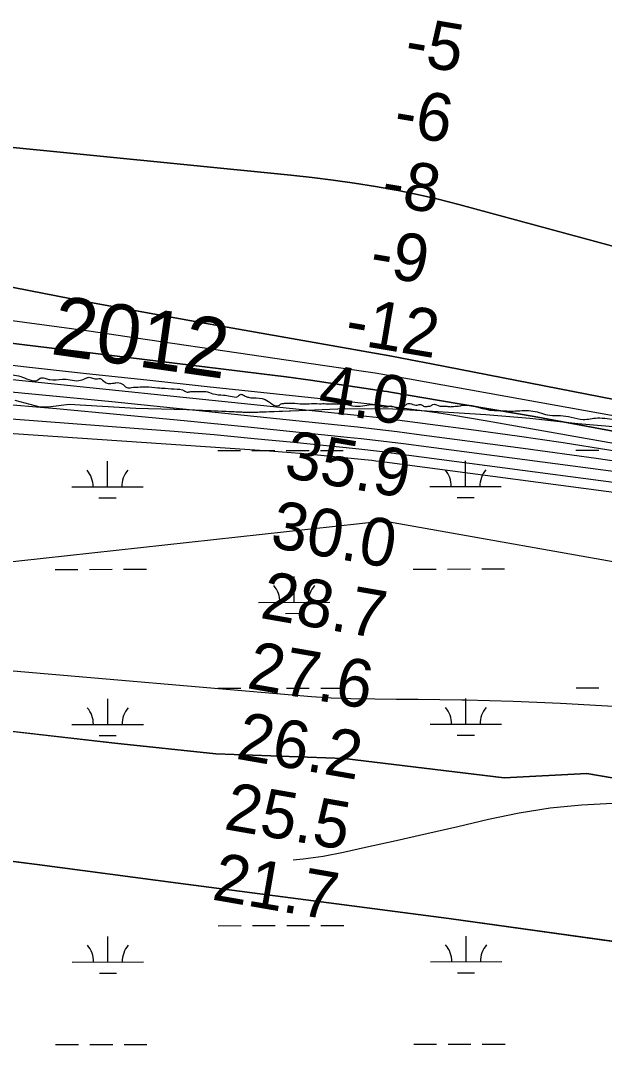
# Model space of a CAD drawing. Extents: x 3297753 to 3335611, y 652252 to 677623.
# Drawn here: x 3331697 to 3332516, y 668736 to 670170 of the extents above; entities that cross this region are included whole.
import ezdxf

# ---------------------------------------------------------------- set-up
doc = ezdxf.new("R2010")
doc.units = 0
for name, color, linetype in [('V-RIVR-EDGE', 7, 'Continuous'), ('V-RIVR-IDEN', 7, 'Continuous'), ('V-RIVR-RANG', 7, 'Continuous'), ('V-SITE-VEGE', 7, 'Continuous'), ('V-TOPO-DPTH', 7, 'Continuous'), ('V-TOPO-MAJR', 7, 'Continuous'), ('V-TOPO-MINR', 7, 'Continuous'), ('V-TOPO-SHOR', 7, 'Continuous'), ('V-TOPO-WATR', 7, 'Continuous'), ('V-WETL-SWMP', 7, 'Continuous')]:
    doc.layers.add(name, color=color, linetype=linetype)

msp = doc.modelspace()

# ---------------------------------------------------------------- linework, layer by layer
at = {"layer": 'V-RIVR-EDGE'}
msp.add_spline([(3327879, 670102.9), (3327909.3, 670104.9), (3327926.7, 670106.1), (3327962.3, 670106.8), (3327996.3, 670108), (3328015, 670108.8), (3328042.3, 670105), (3328062.6, 670102.9), (3328094.5, 670098.6), (3328101.6, 670103.6), (3328106.1, 670108.1), (3328109.9, 670108.1), (3328113.2, 670105.6), (3328121.1, 670103.6), (3328140.9, 670101), (3328178.7, 670099.7), (3328196.1, 670097.6), (3328207.2, 670094.6), (3328211, 670092.1), (3328225.9, 670091.3), (3328237.1, 670091.2), (3328253.7, 670091.6), (3328283.9, 670090.3), (3328309.2, 670091.5), (3328328.3, 670093.5), (3328353.1, 670093.9), (3328373.9, 670092.6), (3328397.1, 670089.6), (3328436.4, 670086.6), (3328470, 670085.7), (3328495.3, 670084.8), (3328529.3, 670084.3), (3328562.9, 670085.9), (3328581.9, 670085.4), (3328597.2, 670084.6), (3328612.6, 670082), (3328629.2, 670079.9), (3328651.1, 670076.5), (3328668.9, 670073.6), (3328716.2, 670069.3), (3328740.2, 670068.4), (3328772.9, 670065), (3328798.2, 670063.7), (3328814, 670061.6), (3328843, 670058.2), (3328884.4, 670051.1), (3328947.8, 670045.6), (3328986.8, 670040.1), (3329014.5, 670034.6), (3329039.8, 670029.6), (3329079.1, 670019.1), (3329124.7, 670008.6), (3329210.5, 669992.7), (3329241.5, 669987.2), (3329286.7, 669980.1), (3329317.8, 669975.4), (3329352.6, 669971.2), (3329396.9, 669965.3), (3329465.7, 669959.7), (3329492.6, 669954.3), (3329527, 669948.8), (3329556, 669942.9), (3329583.8, 669936.2), (3329600.3, 669930), (3329611.5, 669928.7), (3329625.2, 669928.2), (3329648.8, 669927.8), (3329666.6, 669926.1), (3329693.2, 669922.7), (3329774.8, 669908.4), (3329850.2, 669893.7), (3329890, 669886.5), (3329918.9, 669879.8), (3329941.3, 669876.5), (3329962, 669873.1), (3329989.8, 669871), (3330069.4, 669864.5), (3330091.7, 669861.6), (3330120.7, 669856.1), (3330141.9, 669852.8), (3330170.9, 669851), (3330191.6, 669850.2), (3330212.3, 669849.7), (3330238.4, 669846.3), (3330274.1, 669840.4), (3330355.3, 669822.4), (3330381.4, 669820.3), (3330431.1, 669814.7), (3330464.7, 669813.8), (3330513.6, 669809.2), (3330561.2, 669805.7), (3330584, 669804), (3330637.1, 669801), (3330674.4, 669799.6), (3330707.9, 669797.9), (3330749.8, 669792.4), (3330780.4, 669789.8), (3330809, 669786.9), (3330831.4, 669784.7), (3330848.4, 669785.9), (3330866.6, 669789.6), (3330884.9, 669794.6), (3330893.6, 669794.1), (3330906.9, 669793.7), (3330923.4, 669790.7), (3330940.4, 669781.6), (3330946.6, 669780.7), (3330953.3, 669780.3), (3330958.2, 669786.9), (3330962, 669787.7), (3330965.7, 669787.3), (3330967.8, 669783.2), (3330973.1, 669769.5), (3330975.6, 669767), (3330981, 669764.5), (3330984.7, 669767.4), (3330987.6, 669774), (3330991.8, 669777.3), (3331000.1, 669777.7), (3331005.5, 669778.1), (3331011.3, 669781.4), (3331022.1, 669785.1), (3331023.7, 669785.5), (3331026.2, 669782.2), (3331030.3, 669776.4), (3331038.6, 669776.4), (3331044.4, 669776.8), (3331050.2, 669778), (3331054.8, 669778.8), (3331068.9, 669778.4), (3331079.3, 669779.2), (3331088, 669778.7), (3331096.7, 669779.5), (3331100.4, 669778.7), (3331108.2, 669771.2), (3331113.2, 669771.2), (3331121.1, 669772.8), (3331128.1, 669773.6), (3331143.9, 669769), (3331154.7, 669769.9), (3331158.4, 669767.8), (3331164.6, 669760.3), (3331169.6, 669760.3), (3331175.8, 669762.8), (3331180.3, 669762.7), (3331192.8, 669759.4), (3331206, 669756), (3331214.7, 669757.7), (3331223.9, 669763.5), (3331225.9, 669763), (3331237.5, 669752.7), (3331238.8, 669753.1), (3331240, 669760.1), (3331242.5, 669760.5), (3331250.4, 669755.1), (3331256.2, 669749.3), (3331262.4, 669748.4), (3331263.6, 669752.6), (3331269, 669755.1), (3331274.8, 669753.4), (3331290.1, 669744.6), (3331296.8, 669744.6), (3331310.9, 669739.6), (3331321.6, 669738.8), (3331332.4, 669738.3), (3331340.7, 669732.5), (3331349, 669731.2), (3331362.2, 669732), (3331368.9, 669729.1), (3331376.3, 669727.4), (3331379.6, 669728.7), (3331384.2, 669733.2), (3331397.5, 669728.6), (3331436.8, 669724.4), (3331469.1, 669717.3), (3331474.5, 669712.3), (3331486.1, 669701.9), (3331496.4, 669696.1), (3331511.8, 669694.4), (3331531.7, 669691.4), (3331557.3, 669686.8), (3331578.1, 669685.1), (3331588.4, 669685.1), (3331603.3, 669680.9), (3331608.7, 669678.4), (3331618.2, 669678.8), (3331625.7, 669676.3), (3331636.1, 669675.8), (3331657.2, 669675.8), (3331666.3, 669676.6), (3331680.4, 669674.5), (3331691.6, 669672.8), (3331702.8, 669669.4), (3331714.4, 669665.3), (3331719.8, 669665.7), (3331726, 669669.4), (3331732.6, 669668.5), (3331738, 669666.9), (3331755.8, 669667.6), (3331766.6, 669666.8), (3331779, 669665.5), (3331787.7, 669668.4), (3331791.9, 669670), (3331794.8, 669670), (3331801.4, 669667.9), (3331808.5, 669668.3), (3331815.5, 669663.4), (3331821.7, 669661.3), (3331825.9, 669661.7), (3331830.8, 669662.5), (3331839.1, 669661.2), (3331846.2, 669655.8), (3331852.4, 669655.8), (3331864.8, 669656.6), (3331872.3, 669657), (3331889.7, 669655.3), (3331900, 669654.9), (3331916.6, 669653.6), (3331924.1, 669652.7), (3331930.7, 669649.4), (3331935.7, 669650.2), (3331941.5, 669650.2), (3331948.1, 669650.2), (3331956.8, 669650.2), (3331966.8, 669647.2), (3331981.7, 669645.1), (3331990.8, 669643.9), (3332001.6, 669643.4), (3332005.7, 669646.3), (3332010.3, 669644.6), (3332016.5, 669642.1), (3332023.1, 669641.3), (3332039.7, 669639.2), (3332059.1, 669630.8), (3332062.5, 669632.9), (3332067, 669633.7), (3332073.7, 669634.1), (3332089, 669633.2), (3332101.4, 669633.2), (3332115.9, 669633.2), (3332125.1, 669633.2), (3332139.6, 669633.1), (3332150.3, 669632.7), (3332166.5, 669629.7), (3332179.8, 669630.5), (3332191, 669632.2), (3332200.1, 669630.1), (3332207.1, 669628.8), (3332212.9, 669629.2), (3332215.8, 669630), (3332219.5, 669629.2), (3332232.4, 669626.7), (3332234.9, 669629.2), (3332239, 669632.9), (3332244.8, 669632.9), (3332253.1, 669631.2), (3332258.1, 669632), (3332261.8, 669629.9), (3332268.5, 669629.5), (3332273, 669630.7), (3332275.1, 669632), (3332285, 669629.9), (3332290.8, 669629.8), (3332293.3, 669629.8), (3332298.3, 669629), (3332303.7, 669629.4), (3332312.8, 669630.2), (3332314.5, 669630.6), (3332354.7, 669624.3), (3332366.7, 669623.4), (3332390.7, 669623), (3332415.2, 669622.9), (3332438.8, 669617), (3332453.7, 669616.6), (3332468.6, 669614.5), (3332485.6, 669611.1), (3332505.5, 669613.2), (3332519.2, 669612.3), (3332550.3, 669608.5), (3332567.6, 669604.7), (3332646, 669592.5), (3332665, 669588.3), (3332709.7, 669577), (3332735, 669570.3), (3332776, 669559.4), (3332815.4, 669549.4), (3332854.3, 669540.6), (3332875, 669535.1), (3332887.9, 669534.7), (3332914.8, 669526.8), (3332960.8, 669517.9), (3332988.5, 669515.4), (3333017.1, 669512), (3333049.9, 669503.2), (3333078, 669496.1), (3333131.5, 669481.5), (3333169.6, 669468.9), (3333225.5, 669452.2), (3333307.1, 669428), (3333339.8, 669421.3), (3333351, 669420.8), (3333373.8, 669415), (3333402.3, 669404.1), (3333408.5, 669402.3)], degree=3, dxfattribs=at)
at = {"layer": 'V-SITE-VEGE'}
for p, q in [((3331689.1, 669638.2), (3331723.9, 669628.6)), ((3331723.9, 669628.6), (3331739.7, 669629)), ((3331739.7, 669629), (3331765.2, 669632.6)), ((3331765.2, 669632.6), (3331858.5, 669626.7)), ((3331858.5, 669626.7), (3331930.1, 669624.9)), ((3332087.3, 669623.5), (3332152.4, 669626.3)), ((3332152.4, 669626.3), (3332218.8, 669626.1)), ((3332218.8, 669626.1), (3332274.5, 669622.9)), ((3331930.1, 669624.9), (3332018.2, 669621.1)), ((3332018.2, 669621.1), (3332087.3, 669623.5)), ((3332274.5, 669622.9), (3332349, 669618)), ((3332349, 669618), (3332410.8, 669612.8)), ((3332410.8, 669612.8), (3332477.9, 669605.5)), ((3332477.9, 669605.5), (3332533.4, 669600.8)), ((3331829.2, 669157.8), (3331650.3, 669178.1)), ((3331970.7, 669142.7), (3331829.2, 669157.8)), ((3332150.7, 669136.3), (3331970.7, 669142.7)), ((3332374.7, 669109.4), (3332150.7, 669136.3)), ((3332490.8, 669115.4), (3332374.7, 669109.4)), ((3332648.1, 669088.3), (3332490.8, 669115.4)), ((3331395.1, 669029.1), (3331720.2, 668987.6)), ((3331720.2, 668987.6), (3331917.8, 668961.5)), ((3331917.8, 668961.5), (3332297.4, 668912.1)), ((3332297.4, 668912.1), (3332714.4, 668854.3))]:
    msp.add_line(p, q, dxfattribs=at)
at = {"layer": 'V-TOPO-DPTH'}
for points in [[(3331508.2, 670009.5), (3332076, 669953.1), (3332105.7, 669949.8), (3332135.4, 669946.2), (3332165, 669942), (3332194.5, 669937.5), (3332223.9, 669932.2), (3332253.2, 669926.3), (3332282.3, 669919.5), (3332311.3, 669912.1), (3332761.8, 669790.3)], [(3333408, 669731.9), (3333256.8, 669692.7), (3333233.5, 669694.1), (3333210.3, 669696.6), (3333117.2, 669710.5), (3333107.8, 669712), (3333098.5, 669713.6), (3333089.1, 669715.3), (3333079.8, 669717.2), (3332985.7, 669736.8), (3332929.4, 669749), (3332873.4, 669761.9), (3332817.5, 669775.8), (3332761.8, 669790.3), (3332311.3, 669912.1), (3332282.3, 669919.5), (3332253.2, 669926.3), (3332223.9, 669932.2), (3332194.5, 669937.5), (3332165, 669942), (3332135.4, 669946.2), (3332105.7, 669949.8), (3332076, 669953.1), (3331508.2, 670009.5)], [(3333043.4, 669538.8), (3332272.9, 669688.9), (3332243.7, 669694.5), (3332214.6, 669700), (3332185.4, 669705.3), (3332156.1, 669710.5), (3331946.8, 669747.4), (3331867.3, 669761.7), (3331787.8, 669776.4), (3331708.5, 669791.5), (3331629.2, 669807)], [(3333043.4, 669538.8), (3332272.9, 669688.9), (3332243.7, 669694.5), (3332214.6, 669700), (3332185.4, 669705.3), (3332156.1, 669710.5), (3331946.8, 669747.4), (3331867.3, 669761.7), (3331787.8, 669776.4), (3331708.5, 669791.5), (3331629.2, 669807)], [(3331499.9, 669740.5), (3332000.5, 669679.4), (3332034.9, 669675.1), (3332069.2, 669670.6), (3332103.5, 669665.9), (3332137.7, 669661), (3332196.9, 669652.3), (3332201.5, 669651.6), (3332206.2, 669650.9), (3332210.8, 669650.2), (3332215.4, 669649.4), (3332311.7, 669633.2), (3332364.4, 669624.2), (3332417.1, 669615), (3332469.7, 669605.5), (3332522.3, 669595.8), (3332993.4, 669507.5), (3333022.5, 669501.8), (3333051.5, 669495.9), (3333080.4, 669489.6), (3333109.3, 669483.1), (3333408.4, 669413.4)], [(3333408.4, 669413.4), (3333109.3, 669483.1), (3333080.4, 669489.6), (3333051.5, 669495.9), (3333022.5, 669501.8), (3332993.4, 669507.5), (3332522.3, 669595.8), (3332469.7, 669605.5), (3332417.1, 669615), (3332364.4, 669624.2), (3332311.7, 669633.2), (3332215.4, 669649.4), (3332210.8, 669650.2), (3332206.2, 669650.9), (3332201.5, 669651.6), (3332196.9, 669652.3), (3332137.7, 669661), (3332103.5, 669665.9), (3332069.2, 669670.6), (3332034.9, 669675.1), (3332000.5, 669679.4), (3331499.9, 669740.5)], [(3331604.2, 669675.4), (3332128.2, 669621.5), (3332164, 669617.7), (3332199.8, 669613.7), (3332235.6, 669609.3), (3332271.3, 669604.7), (3332328.7, 669597.2), (3332393.1, 669588.2), (3332457.4, 669578.8), (3332521.5, 669568.5), (3332585.6, 669557.7), (3333009, 669483.4), (3333028.1, 669479.9), (3333047.2, 669476.2), (3333066.2, 669472.1), (3333085.2, 669467.9), (3333270.1, 669425), (3333350.1, 669405.9), (3333408.5, 669391.3), (3333408.4, 669413.4)]]:
    msp.add_lwpolyline(points, dxfattribs=at)
at = {"layer": 'V-TOPO-MAJR'}
for points in [[(3331512.2, 669625.1), (3331856.5, 669599.1), (3331912.4, 669594.6), (3331968.4, 669589.9), (3332024.3, 669584.6), (3332080.2, 669579.1), (3332167.1, 669570.2), (3332179.5, 669568.9), (3332191.9, 669567.5), (3332204.2, 669566), (3332216.6, 669564.4), (3332804, 669487)], [(3332667.4, 669201.1), (3332454, 669213.2), (3332420.7, 669214.9), (3332387.5, 669216.3), (3332354.2, 669217.2), (3332320.9, 669217.9), (3332315.3, 669217.9), (3332284.8, 669218.4), (3332254.3, 669218.8), (3332223.9, 669219.1), (3332193.4, 669219.5), (3332160, 669219.9), (3332146.2, 669220.2), (3332132.5, 669220.8), (3332118.7, 669221.6), (3332105, 669222.6), (3331659.4, 669260.9)]]:
    msp.add_lwpolyline(points, dxfattribs=at)
at = {"layer": 'V-TOPO-MINR'}
for points in [[(3333408, 669731.9), (3333256.8, 669692.7), (3333233.5, 669694.1), (3333210.3, 669696.6), (3333117.2, 669710.5), (3333107.8, 669712), (3333098.5, 669713.6), (3333089.1, 669715.3), (3333079.8, 669717.2), (3332985.7, 669736.8), (3332929.4, 669749), (3332873.4, 669761.9), (3332817.5, 669775.8), (3332761.8, 669790.3), (3332311.3, 669912.1), (3332282.3, 669919.5), (3332253.2, 669926.3), (3332223.9, 669932.2), (3332194.5, 669937.5), (3332165, 669942), (3332135.4, 669946.2), (3332105.7, 669949.8), (3332076, 669953.1), (3331508.2, 670009.5)], [(3331629.2, 669807), (3331708.5, 669791.5), (3331787.8, 669776.4), (3331867.3, 669761.7), (3331946.8, 669747.4), (3332156.1, 669710.5), (3332185.4, 669705.3), (3332214.6, 669700), (3332243.7, 669694.5), (3332272.9, 669688.9), (3333043.4, 669538.8)], [(3331660.4, 669753), (3331726.7, 669744.3), (3331792.8, 669735.1), (3331859, 669725.6), (3332177.7, 669678.7), (3332193.9, 669676.3), (3332210.1, 669673.7), (3332226.2, 669671), (3332242.3, 669668.1), (3332641.9, 669595.9), (3332711, 669583), (3332780, 669569.8), (3332848.8, 669556), (3332917.6, 669541.7), (3332981.1, 669528.2), (3333018.1, 669520.2), (3333055, 669512), (3333091.8, 669503.5), (3333128.6, 669494.7), (3333408.4, 669426.9)], [(3331620.8, 669694.5), (3331705.3, 669685), (3331789.7, 669675.6), (3331874.2, 669666.4), (3331958.7, 669657.3), (3332153.1, 669636.5), (3332178, 669633.8), (3332202.8, 669630.9), (3332227.5, 669627.8), (3332252.3, 669624.6), (3332277, 669621.2), (3332301.7, 669617.5), (3332326.4, 669613.5), (3332351, 669609.3), (3333001.8, 669494.2), (3333025.5, 669489.8), (3333049.2, 669485.2), (3333072.7, 669480.2), (3333096.3, 669474.9), (3333408.5, 669402.8)], [(3331604.2, 669675.4), (3332128.2, 669621.5), (3332164, 669617.7), (3332199.8, 669613.7), (3332235.6, 669609.3), (3332271.3, 669604.7), (3332328.7, 669597.2), (3332393.1, 669588.2), (3332457.4, 669578.8), (3332521.5, 669568.5), (3332585.6, 669557.7), (3333009, 669483.4), (3333028.1, 669479.9), (3333047.2, 669476.2), (3333066.2, 669472.1), (3333085.2, 669467.9), (3333270.1, 669425), (3333350.1, 669405.9), (3333408.5, 669391.3)], [(3331635.4, 669654.6), (3331698.6, 669648.6), (3331761.8, 669642.4), (3331825, 669636.1), (3332141.8, 669603.6), (3332169.4, 669600.7), (3332197.1, 669597.5), (3332224.7, 669594.2), (3332252.2, 669590.7), (3332401.5, 669571), (3332503.6, 669556.9), (3332605.5, 669542), (3332707.3, 669525.8), (3332808.9, 669508.7), (3333016.1, 669472.7), (3333030.7, 669470), (3333045.3, 669467.2), (3333059.8, 669464.1), (3333074.2, 669460.9), (3333189.9, 669434), (3333262, 669416.6), (3333334, 669398.7), (3333405.7, 669379.7), (3333408.5, 669378.9)], [(3331657.9, 669633.9), (3331747.4, 669626.2), (3331836.9, 669618.2), (3331926.3, 669609.7), (3332015.7, 669600.8), (3332154.8, 669586.5), (3332174.6, 669584.4), (3332194.4, 669582.2), (3332214.2, 669579.8), (3332234, 669577.2), (3332598.7, 669529.2)], [(3332189.5, 669553.5), (3332184.2, 669554.1), (3332179, 669554.7), (3332141.8, 669558.5), (3332117.9, 669560.8), (3332094, 669563), (3332070.1, 669564.9), (3332046.2, 669566.7), (3331452.1, 669606.9)], [(3333408.6, 669327.9), (3333060.8, 669435.1), (3333056.5, 669436.3), (3333052.3, 669437.3), (3333048, 669438.4), (3333041.2, 669440), (3333039.4, 669440.4), (3333037.7, 669440.7), (3333026.8, 669442.5), (3333020.5, 669443.6), (3333014.2, 669444.6), (3333007.9, 669445.5), (3333001.5, 669446.3), (3332200, 669552.2), (3332194.8, 669552.9), (3332189.5, 669553.5)], [(3331523.8, 669394.4), (3332206.1, 669469.3), (3332590.6, 669401), (3332661.1, 669388), (3332731.6, 669374.4), (3332801.8, 669359.9), (3332871.9, 669344.8), (3332941.6, 669329.2), (3332976.7, 669321.2), (3333011.8, 669312.9), (3333046.7, 669304.2), (3333081.6, 669295.3), (3333408.7, 669209.2)], [(3332527, 669073.4), (3332483, 669070.8), (3332439.3, 669066.5), (3332395.9, 669059.5), (3332352.8, 669050.7), (3332309.8, 669040.7), (3332266.7, 669030.8), (3332223.7, 669021.1), (3332180.6, 669011.5), (3332149.5, 669004.6), (3332121.3, 668999.2), (3332093.1, 668995.1), (3332079.1, 668993.9)]]:
    msp.add_lwpolyline(points, dxfattribs=at)
at = {"layer": 'V-TOPO-SHOR'}
for points in [[(3330104.8, 669238.7), (3330166.3, 669241.8), (3330274.5, 669252.3), (3330381.6, 669251.8), (3330552.6, 669234.4), (3330682.9, 669229.9), (3330773, 669224.4), (3330934.6, 669211.4), (3331190.8, 669197.6), (3331319.5, 669197.7), (3331428.5, 669181.9), (3331568.1, 669180.7), (3331650.3, 669178.1), (3331829.2, 669157.8), (3331970.7, 669142.7), (3332150.7, 669136.3), (3332374.7, 669109.4), (3332490.8, 669115.4), (3332648.1, 669088.3)], [(3333409.4, 668744.9), (3333271.9, 668762.7), (3333066.2, 668801), (3332714.4, 668854.3), (3332297.4, 668912.1), (3331917.8, 668961.5), (3331720.2, 668987.6), (3331395.1, 669029.1)]]:
    msp.add_lwpolyline(points, dxfattribs=at)
at = {"layer": 'V-TOPO-WATR'}
msp.add_lwpolyline([(3331499.9, 669740.5), (3332000.5, 669679.4), (3332034.9, 669675.1), (3332069.2, 669670.6), (3332103.5, 669665.9), (3332137.7, 669661), (3332196.9, 669652.3), (3332201.5, 669651.6), (3332206.2, 669650.9), (3332210.8, 669650.2), (3332215.4, 669649.4), (3332311.7, 669633.2), (3332364.4, 669624.2), (3332417.1, 669615), (3332469.7, 669605.5), (3332522.3, 669595.8), (3332993.4, 669507.5), (3333022.5, 669501.8), (3333051.5, 669495.9), (3333080.4, 669489.6), (3333109.3, 669483.1), (3333408.4, 669413.4)], dxfattribs=at)
at = {"layer": 'V-WETL-SWMP'}
for p, q in [((3331689.1, 669638.2), (3331723.9, 669628.6)), ((3331723.9, 669628.6), (3331739.7, 669629)), ((3331739.7, 669629), (3331765.2, 669632.6)), ((3331765.2, 669632.6), (3331858.5, 669626.7)), ((3331858.5, 669626.7), (3331930.1, 669624.9)), ((3332087.3, 669623.5), (3332152.4, 669626.3)), ((3332152.4, 669626.3), (3332218.8, 669626.1)), ((3332218.8, 669626.1), (3332274.5, 669622.9)), ((3331930.1, 669624.9), (3332018.2, 669621)), ((3332018.2, 669621), (3332087.3, 669623.5)), ((3332274.5, 669622.9), (3332349, 669618)), ((3332349, 669618), (3332410.8, 669612.8)), ((3332410.8, 669612.8), (3332477.9, 669605.5)), ((3332477.9, 669605.5), (3332533.4, 669600.8)), ((3331973.4, 669567.5), (3332005.4, 669567.5)), ((3332021.4, 669567.5), (3332053.4, 669567.6)), ((3332069.4, 669567.6), (3332101.4, 669567.6)), ((3332117.4, 669567.6), (3332149.4, 669567.7)), ((3332475.3, 669568), (3332507.3, 669568)), ((3331818.9, 669516.6), (3331818.9, 669552.6)), ((3332320.8, 669517.1), (3332320.8, 669553.1)), ((3331768.9, 669516.5), (3331868.9, 669516.6)), ((3332270.8, 669517), (3332370.8, 669517.1)), ((3331806.9, 669501.1), (3331830.9, 669501.2)), ((3332308.8, 669501.6), (3332332.8, 669501.7)), ((3331745.6, 669401.1), (3331777.6, 669401.1)), ((3331793.6, 669401.1), (3331825.6, 669401.2)), ((3331841.6, 669401.2), (3331873.6, 669401.2)), ((3332247.5, 669401.6), (3332279.5, 669401.6)), ((3332295.5, 669401.6), (3332327.5, 669401.7)), ((3332343.5, 669401.7), (3332375.5, 669401.7)), ((3332080.5, 669355), (3332080.5, 669391)), ((3332030.5, 669354.9), (3332130.5, 669355)), ((3332068.5, 669339.5), (3332092.5, 669339.6)), ((3331973.8, 669234.8), (3332005.8, 669234.8)), ((3332021.8, 669234.9), (3332053.8, 669234.9)), ((3332069.8, 669234.9), (3332101.8, 669234.9)), ((3332117.8, 669235), (3332149.8, 669235)), ((3332475.7, 669235.3), (3332507.7, 669235.3)), ((3331819.2, 669183.9), (3331819.2, 669219.9)), ((3332321.1, 669184.4), (3332321.1, 669220.4)), ((3331769.2, 669183.9), (3331869.2, 669184)), ((3332271.1, 669184.4), (3332371.1, 669184.5)), ((3331829.2, 669157.8), (3331650.3, 669178.1)), ((3331807.2, 669168.5), (3331831.2, 669168.5)), ((3332309.2, 669169), (3332333.2, 669169)), ((3331970.7, 669142.7), (3331829.2, 669157.8)), ((3332150.7, 669136.3), (3331970.7, 669142.7)), ((3332374.7, 669109.4), (3332150.7, 669136.3)), ((3332490.8, 669115.4), (3332374.7, 669109.4)), ((3332648.1, 669088.3), (3332490.8, 669115.4)), ((3331395.1, 669029.1), (3331720.2, 668987.6)), ((3331720.2, 668987.6), (3331917.8, 668961.5)), ((3331917.8, 668961.5), (3332297.4, 668912.1)), ((3332297.4, 668912.1), (3332714.4, 668854.2)), ((3331974.1, 668902.1), (3332006.1, 668902.2)), ((3332022.1, 668902.2), (3332054.1, 668902.2)), ((3332070.1, 668902.2), (3332102.1, 668902.3)), ((3332118.1, 668902.3), (3332150.1, 668902.3)), ((3331819.6, 668851.2), (3331819.5, 668887.2)), ((3332321.5, 668851.7), (3332321.4, 668887.7)), ((3332271.5, 668851.7), (3332371.5, 668851.8)), ((3331769.6, 668851.2), (3331869.6, 668851.3)), ((3331807.6, 668835.8), (3331831.6, 668835.8)), ((3332309.5, 668836.3), (3332333.5, 668836.3)), ((3331746.3, 668735.7), (3331778.3, 668735.8)), ((3331794.3, 668735.8), (3331826.3, 668735.8)), ((3331842.3, 668735.8), (3331874.3, 668735.9)), ((3332248.2, 668736.2), (3332280.2, 668736.3)), ((3332296.2, 668736.3), (3332328.2, 668736.3)), ((3332344.2, 668736.3), (3332376.2, 668736.4))]:
    msp.add_line(p, q, dxfattribs=at)
for centre, start, end in [((3331763.6, 669517), 359.2865, 40.8301), ((3331874.1, 669517.1), 139.2865, 180.8301), ((3332265.6, 669517.5), 359.2865, 40.8301), ((3332376, 669517.6), 139.2865, 180.8301), ((3332025.3, 669355.4), 359.2865, 40.8301), ((3332135.7, 669355.5), 139.2865, 180.8301), ((3331764, 669184.3), 359.2865, 40.8301), ((3331874.5, 669184.4), 139.2865, 180.8301), ((3332265.9, 669184.8), 359.2865, 40.8301), ((3332376.4, 669184.9), 139.2865, 180.8301), ((3331764.3, 668851.7), 359.2865, 40.8301), ((3331874.8, 668851.8), 139.2865, 180.8301), ((3332266.2, 668852.2), 359.2865, 40.8301), ((3332376.7, 668852.3), 139.2865, 180.8301)]:
    msp.add_arc(centre, 35.2, start, end, dxfattribs=at)

# ---------------------------------------------------------------- texts
at = {"layer": 'V-RIVR-IDEN'}
msp.add_text('2012', height=83, rotation=351.8699, dxfattribs=at).set_placement((3331737.9, 669702.9))
at = {"layer": 'V-RIVR-RANG'}
for s, rotation, p in [('-5', 350.4278, (3332233.2, 670110)), ('-6', 350.4278, (3332217.9, 670011.1)), ('-8', 350.4278, (3332200.5, 669912.7)), ('-9', 350.4278, (3332184.4, 669814)), ('-12', 350.4278, (3332149.6, 669718.4)), ('4.0', 350.4278, (3332111.9, 669623.4)), ('35.9', 350.1483, (3332064.8, 669530.5)), ('30.0', 350.1483, (3332045.3, 669432.4)), ('28.7', 350.1483, (3332031.3, 669333.3)), ('27.6', 350.1483, (3332012.6, 669235.1)), ('26.2', 350.1483, (3331997.5, 669136.2)), ('25.5', 350.1483, (3331980.7, 669037.6)), ('21.7', 350.1483, (3331963.8, 668939))]:
    msp.add_text(s, height=67, rotation=rotation, dxfattribs=at).set_placement(p)

doc.saveas('drawing.dxf')
